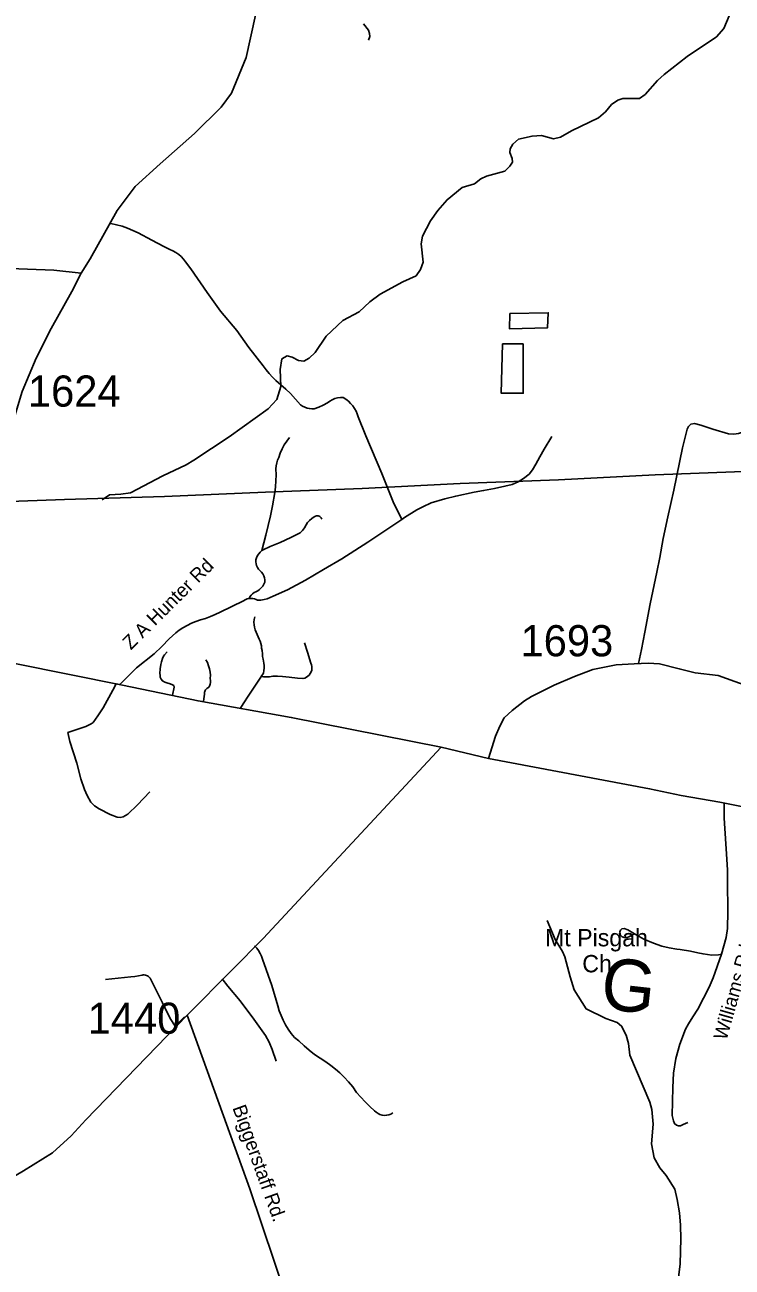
# Model space of a CAD drawing. Extents: x 1268485 to 1426702, y 514839 to 616766.
# Drawn here: x 1313652 to 1317004, y 591176 to 597058 of the extents above; entities that cross this region are included whole.
import ezdxf

# ---------------------------------------------------------------- set-up
doc = ezdxf.new("R2010")
doc.units = 0
for name, color, linetype in [('Old_Level_10', 7, 'Continuous'), ('Old_Level_11', 7, 'Continuous'), ('Old_Level_22', 7, 'Continuous'), ('Old_Level_29', 7, 'Continuous'), ('Old_Level_32', 7, 'Continuous'), ('Old_Level_35', 7, 'Continuous'), ('Old_Level_56', 7, 'Continuous'), ('Old_Level_62', 7, 'Continuous'), ('Old_Level_8', 7, 'Continuous')]:
    doc.layers.add(name, color=color, linetype=linetype)

msp = doc.modelspace()

# ---------------------------------------------------------------- linework, layer by layer
at = {"layer": 'Old_Level_22'}
msp.add_line((1316401.825, 592674.402), (1316401.825, 592674.402), dxfattribs=at)
at = {"layer": 'Old_Level_29'}
msp.add_line((1315849.559, 593584.789), (1315625.319, 593637.908), dxfattribs=at)
for points in [[(1315625.319, 593637.908), (1314914.871, 593778.965), (1314472.94, 593856.815), (1314114.458, 593931.263), (1313352.079, 594084.199)], [(1317441.263, 593278.46), (1316945.33, 593377.044), (1316761.888, 593409.349), (1316612.645, 593440.767), (1315849.559, 593584.789)]]:
    msp.add_lwpolyline(points, dxfattribs=at)
at = {"layer": 'Old_Level_32'}
for points in [[(1313918.533, 595882.889), (1313961.059, 595950.46), (1314089.415, 596178.748), (1314174.583, 596292.416), (1314293.155, 596399.903), (1314456.147, 596544.622), (1314582.602, 596667.996), (1314632.172, 596734.831), (1314700.362, 596903.346), (1314745.883, 597103.965)], [(1313918.533, 595882.889), (1313789.998, 595897.287), (1313497.206, 595907.318), (1313455.093, 595921.363), (1313398.94, 595967.507), (1313348.805, 596021.676), (1313314.712, 596053.776), (1313282.626, 596073.839), (1313210.43, 596113.964), (1313136.229, 596142.052), (1313045.985, 596150.077), (1312985.299, 596136.867), (1312923.654, 596111.958), (1312869.508, 596097.914), (1312817.367, 596081.864), (1312611.61, 596099.921), (1312378.179, 596117.977)], [(1313352.079, 594084.199), (1313378.566, 594184.076), (1313476.156, 594627.608), (1313516.905, 594823.284), (1313590.251, 595159.603), (1313639.149, 595322.666), (1313706.383, 595479.614), (1313777.692, 595620.256), (1313875.488, 595795.549), (1313918.533, 595882.889)], [(1315849.559, 593584.789), (1315881.894, 593689.99), (1315903.063, 593737.588), (1315924.066, 593776.985), (1315960.795, 593812.263), (1316019.924, 593856.895), (1316053.403, 593877.879), (1316159.702, 593931.72), (1316256.79, 593973.388), (1316343.479, 594005.46), (1316453.8, 594027.457), (1316539.961, 594032.527), (1316605.849, 594036.33), (1316659.066, 594032.527), (1316752.83, 594009.71), (1316828.854, 593990.697), (1316937.243, 593977.142), (1317258.624, 593862.29), (1317543.355, 593776.514), (1317622.957, 593753.538)], [(1314421.625, 592369.083), (1314634.423, 592583.609), (1314781.93, 592731.997), (1315625.319, 593637.908)], [(1311697.136, 590901.686), (1312084.183, 591020.055), (1312316.813, 591060.181), (1312539.415, 591107.93), (1312936.773, 591225.217), (1313038.023, 591274.805), (1313646.28, 591631.115), (1313782.786, 591716.724), (1313872.432, 591798.255), (1313941.703, 591872.653), (1314421.625, 592369.083)], [(1314421.625, 592369.083), (1314718.069, 591546.009), (1315121.063, 590350.17)]]:
    msp.add_lwpolyline(points, dxfattribs=at)
at = {"layer": 'Old_Level_35'}
for p, q in [((1314103.036, 593934.488), (1314084.581, 593937.923)), ((1314364.375, 592316.319), (1314409.076, 592361.02))]:
    msp.add_line(p, q, dxfattribs=at)
for points in [[(1315256.659, 597062.506), (1315280.137, 597032.774), (1315285.366, 597017.548), (1315286.904, 597002.631), (1315280.855, 596985.765)], [(1315438.13, 594716.813), (1315397.735, 594799.807), (1315344.114, 594933.861), (1315268.449, 595112.769), (1315231.848, 595201.864), (1315227.336, 595215.961), (1315221.39, 595229.546), (1315214.111, 595242.412), (1315205.601, 595254.613), (1315195.963, 595265.788), (1315185.301, 595276.041), (1315173.613, 595285.166), (1315161.105, 595293.06), (1315147.469, 595293.368), (1315134.14, 595291.83), (1315121.017, 595288.498), (1315108.406, 595283.372), (1315096.616, 595276.605), (1315085.953, 595268.351), (1315065.858, 595257.74), (1315045.045, 595248.461), (1315023.72, 595240.516), (1315012.134, 595240.208), (1315000.651, 595241.234), (1314989.373, 595243.694), (1314978.403, 595247.436), (1314968.048, 595252.512), (1314958.206, 595258.766), (1314911.044, 595312.387), (1314888.795, 595333.815), (1314865.522, 595354.166), (1314841.223, 595373.543), (1314825.024, 595389.64), (1314809.748, 595406.711), (1314795.497, 595424.55), (1314782.271, 595443.313), (1314713.578, 595530.203), (1314656.779, 595610.686), (1314579.474, 595703.011), (1314516.113, 595790.312), (1314439.219, 595902.732), (1314413.792, 595936.104), (1314404.257, 595949.124), (1314393.492, 595960.915), (1314381.394, 595971.475), (1314368.168, 595980.549), (1314354.02, 595988.136), (1314339.153, 595993.98), (1314310.138, 596008.487), (1314254.467, 596039.604), (1314188.85, 596073.078), (1314164.039, 596084.818), (1314138.51, 596095.327), (1314112.673, 596104.451), (1314086.222, 596112.192), (1314059.462, 596118.549)], [(1316560.277, 594033.733), (1316574.016, 594100.632), (1316590.113, 594181.935), (1316615.026, 594316.5), (1316647.527, 594467.11), (1316661.368, 594536.623), (1316676.85, 594626.18), (1316699.61, 594729.116), (1316726.78, 594855.633), (1316769.123, 595054.79), (1316790.551, 595143.526), (1316796.703, 595156.855), (1316808.288, 595167.107), (1316825.205, 595170.234), (1316854.63, 595163.109), (1316912.454, 595143.937), (1316985.966, 595122.149), (1317011.905, 595120.304), (1317033.23, 595123.021), (1317065.731, 595134.555), (1317111.15, 595156.445), (1317165.489, 595180.077), (1317204.244, 595196.993), (1317226.902, 595204.119)], [(1314775.299, 594568.765), (1314793.549, 594641.2), (1314816.515, 594734.242), (1314826.049, 594780.225), (1314836.712, 594843.638), (1314839.89, 594871.576), (1314841.838, 594899.617), (1314842.454, 594927.709), (1314841.736, 594955.801), (1314842.966, 594969.898), (1314845.632, 594983.688), (1314849.733, 594997.17), (1314855.269, 595010.191), (1314862.241, 595030.491), (1314870.853, 595050.176), (1314881.106, 595068.99), (1314892.999, 595086.932), (1314906.225, 595103.9)], [(1315438.13, 594716.813), (1315451.868, 594725.886), (1315508.975, 594761.104), (1315537.888, 594776.586), (1315577.77, 594794.63), (1315642.772, 594814.11), (1315693.727, 594827.336), (1315781.387, 594845.791), (1315826.088, 594853.121), (1315878.172, 594863.015), (1315927.077, 594873.319), (1315960.603, 594882.29), (1315989.72, 594894.388), (1316015.147, 594910.69), (1316042.111, 594930.99), (1316058.207, 594950.828), (1316073.381, 594977.434), (1316093.169, 595013.318), (1316112.341, 595049.151), (1316149.661, 595109.334)], [(1314714.399, 594341.978), (1314722.908, 594342.644), (1314731.418, 594342.08), (1314739.723, 594340.388), (1314747.72, 594337.415), (1314755.409, 594333.416), (1314770.583, 594334.391), (1314785.859, 594336.8), (1314800.726, 594340.748), (1314815.079, 594346.181), (1314828.92, 594352.999), (1314896.998, 594383.757), (1314982.607, 594428.51), (1315067.396, 594478.798), (1315154.133, 594530.061), (1315277.164, 594609.263), (1315438.13, 594716.813)], [(1314775.299, 594568.765), (1314781.143, 594572.815), (1314814.259, 594587.938), (1314862.549, 594606.443), (1314912.889, 594630.589), (1314956.668, 594652.427), (1314967.228, 594664.165), (1314976.66, 594676.93), (1314984.76, 594690.566), (1314992.244, 594701.793), (1315001.266, 594711.943), (1315011.519, 594720.76), (1315022.899, 594728.193), (1315026.283, 594730.397), (1315030.076, 594731.987), (1315034.075, 594732.96), (1315038.176, 594733.166), (1315042.277, 594732.705), (1315046.275, 594731.525), (1315049.864, 594729.629), (1315053.145, 594727.168), (1315056.015, 594724.195), (1315058.271, 594720.76), (1315059.911, 594716.916)], [(1314714.399, 594341.978), (1314718.5, 594350.385), (1314724.036, 594358.023), (1314730.598, 594364.482), (1314738.39, 594369.813), (1314746.899, 594373.761), (1314756.229, 594378.938), (1314764.841, 594385.295), (1314772.633, 594392.677), (1314779.4, 594400.93), (1314785.039, 594410.003), (1314789.55, 594419.693), (1314789.55, 594430.048), (1314787.91, 594440.249), (1314784.424, 594449.989), (1314779.503, 594459.063), (1314773.146, 594467.213), (1314765.354, 594474.134), (1314759.203, 594481.208), (1314754.281, 594489), (1314750.488, 594497.561), (1314747.925, 594506.583), (1314746.797, 594515.81), (1314746.899, 594525.14), (1314749.975, 594535.239), (1314754.589, 594544.877), (1314760.33, 594553.745), (1314767.2, 594561.742), (1314775.299, 594568.765)], [(1314103.036, 593934.488), (1314181.263, 594014.15), (1314265.745, 594080.024), (1314301.629, 594114.883), (1314336.488, 594150.767), (1314351.354, 594165.684), (1314367.143, 594179.577), (1314383.855, 594192.29), (1314401.387, 594203.824), (1314421.277, 594214.896), (1314441.577, 594224.791), (1314462.595, 594233.608), (1314484.023, 594241.195), (1314508.014, 594248.064), (1314531.595, 594256.317), (1314554.766, 594265.801), (1314577.424, 594276.566), (1314688.357, 594331.623), (1314696.457, 594336.441), (1314705.274, 594339.876), (1314714.399, 594341.978)], [(1314771.916, 593972.32), (1314782.373, 593988.826), (1314785.039, 594000.464), (1314786.167, 594012.357), (1314785.859, 594024.3), (1314784.116, 594036.143), (1314781.246, 594054.392), (1314778.99, 594068.079), (1314777.862, 594080.075), (1314776.119, 594096.018), (1314774.376, 594107.449), (1314773.249, 594118.419), (1314770.89, 594129.236), (1314767.2, 594139.694), (1314762.483, 594149.639), (1314752.333, 594171.374), (1314743.003, 594193.571), (1314740.03, 594205.618), (1314738.287, 594218.024), (1314737.98, 594230.429), (1314739.005, 594242.886), (1314741.363, 594255.138)], [(1314771.916, 593972.32), (1314782.886, 593971.141), (1314793.754, 593971.141), (1314810.773, 593971.705), (1314827.485, 593973.96), (1314850.041, 593973.807), (1314872.494, 593972.269), (1314904.995, 593968.834), (1314943.749, 593964.835), (1314969.996, 593963.144), (1314978.403, 593965.297), (1314986.298, 593968.886), (1314993.372, 593973.704), (1314999.626, 593979.651), (1315004.855, 593986.571), (1315008.751, 593994.209), (1315011.417, 594002.462), (1315012.647, 594010.921), (1315012.339, 594019.584), (1315010.801, 594028.043), (1315007.623, 594036.143), (1314992.244, 594088.636), (1314977.993, 594131.389)], [(1314351.867, 593884.352), (1314360.274, 593922.8), (1314357.608, 593929.311), (1314352.584, 593932.899), (1314340.999, 593937.461), (1314325.415, 593941.921), (1314315.162, 593946.022), (1314304.294, 593951.917), (1314298.143, 593960.427), (1314293.529, 593969.449), (1314292.914, 593978.369), (1314292.606, 593986.878), (1314294.247, 594009.383), (1314296.913, 594028.914), (1314299.373, 594042.55), (1314305.217, 594058.186), (1314309.113, 594068.541), (1314313.727, 594075.666), (1314326.645, 594088.687)], [(1314498.889, 593856.363), (1314503.4, 593889.376), (1314503.092, 593893.734), (1314503.503, 593898.143), (1314504.63, 593902.397), (1314506.373, 593906.447), (1314508.731, 593910.138), (1314511.602, 593913.367), (1314514.985, 593916.135), (1314518.881, 593918.289), (1314522.983, 593919.878), (1314527.391, 593927.67), (1314530.467, 593936.077), (1314532.107, 593944.894), (1314532.21, 593953.865), (1314530.98, 593962.682), (1314531.39, 593978.266), (1314530.159, 593993.697), (1314527.391, 594009.024), (1314522.983, 594023.89), (1314517.139, 594038.244), (1314509.859, 594051.983)], [(1314084.581, 593937.923), (1314069.715, 593908.241), (1314023.783, 593824.887), (1313998.767, 593786.543), (1313975.288, 593755.631), (1313966.984, 593749.07), (1313940.635, 593735.229), (1313856.461, 593707.392)], [(1314674.721, 593822.683), (1314687.127, 593843.394), (1314713.373, 593883.891), (1314748.13, 593936.897), (1314770.378, 593970.013), (1314771.916, 593972.32)], [(1313856.461, 593707.392), (1313865.278, 593664.229), (1313897.881, 593561.805), (1313917.976, 593487.321), (1313934.586, 593437.236), (1313947.504, 593408.734), (1313964.523, 593377.925), (1313981.85, 593359.573), (1314004.918, 593346.45), (1314057.207, 593319.639), (1314089.913, 593305.798), (1314103.754, 593304.414), (1314118.825, 593308.566), (1314140.868, 593321.024), (1314186.39, 593364.648), (1314244.624, 593427.24)], [(1316965.05, 593374.08), (1316965.255, 593302.62), (1316978.891, 593107.205), (1316981.967, 593055.994), (1316981.66, 593001.245), (1316983.402, 592859.707), (1316981.147, 592778.866), (1316974.995, 592736.266), (1316964.23, 592697.563), (1316952.85, 592657.526)], [(1316952.85, 592657.526), (1316938.291, 592654.553), (1316907.738, 592653.681), (1316866.01, 592658.859), (1316840.481, 592664.395), (1316806.853, 592671.726), (1316757.23, 592679.21), (1316741.954, 592681.569), (1316705.762, 592687.463), (1316671.211, 592696.025), (1316631.123, 592709.558), (1316585.704, 592728.423), (1316540.798, 592754.208), (1316508.707, 592773.79), (1316491.995, 592778.763), (1316480.922, 592777.481), (1316474.463, 592771.125), (1316472.208, 592763.333), (1316472.72, 592754.67), (1316475.386, 592747.8), (1316481.845, 592740.521), (1316491.893, 592736.368), (1316505.529, 592736.881), (1316514.653, 592740.059), (1316526.546, 592745.493), (1316540.798, 592754.208)], [(1314740.645, 592697.358), (1314751, 592686.438), (1314760.023, 592674.494), (1314767.712, 592661.576), (1314773.966, 592647.888), (1314778.58, 592633.586), (1314822.359, 592508.863), (1314850.861, 592412.643), (1314857.833, 592389.369), (1314866.342, 592366.711), (1314876.39, 592344.565), (1314887.873, 592323.138), (1314900.586, 592302.427), (1314914.735, 592282.691), (1314930.113, 592263.877), (1314949.798, 592246.961), (1314975.532, 592223.79)], [(1316952.85, 592657.526), (1316913.172, 592545.517), (1316894.922, 592501.686), (1316840.994, 592397.982), (1316817.208, 592360.508), (1316796.395, 592327.444), (1316782.246, 592302.837), (1316755.59, 592232.197), (1316737.34, 592163.71), (1316725.652, 592093.684), (1316722.166, 592027.145), (1316719.603, 591894.271), (1316725.96, 591868.229), (1316730.778, 591855.414), (1316740.108, 591848.237), (1316748.72, 591845.109), (1316759.281, 591845.52), (1316772.096, 591850.543), (1316794.037, 591861.36)], [(1314364.375, 592316.319), (1314340.794, 592353.229), (1314304.397, 592426.945), (1314245.65, 592543.569), (1314242.369, 592547.977), (1314238.473, 592551.873), (1314233.962, 592555.051), (1314229.04, 592557.512), (1314223.709, 592559.05), (1314218.275, 592559.768), (1314212.739, 592559.563), (1314207.407, 592558.486), (1314190.08, 592554.641), (1314172.754, 592551.821), (1314155.119, 592550.13), (1314034.753, 592537.93)], [(1314586.651, 592540.339), (1314613.616, 592506.044), (1314671.85, 592437.352), (1314737.159, 592350.512), (1314793.344, 592273.105), (1314809.85, 592241.834), (1314824.614, 592205.899), (1314842.659, 592151.15)], [(1314975.532, 592223.79), (1314999.729, 592202.772), (1315025.155, 592183.087), (1315051.504, 592164.837), (1315078.879, 592148.074), (1315101.639, 592131.414), (1315123.58, 592113.83), (1315144.905, 592095.325), (1315165.206, 592075.947), (1315186.223, 592053.135), (1315206.216, 592029.605)], [(1315206.216, 592029.605), (1315224.158, 592002.897), (1315244.151, 591979.931), (1315264.963, 591957.888), (1315286.904, 591936.665), (1315309.665, 591916.417), (1315317.149, 591909.137), (1315325.659, 591903.139), (1315335.091, 591898.577), (1315345.139, 591895.604), (1315355.494, 591894.322), (1315365.952, 591894.681), (1315376.204, 591896.834), (1315386.047, 591900.525), (1315395.172, 591905.754)]]:
    msp.add_lwpolyline(points, dxfattribs=at)
at = {"layer": 'Old_Level_56'}
msp.add_lwpolyline([(1309173.016, 593646.125), (1309614.735, 593789.911), (1310046.334, 593937.902), (1310481.933, 594085.813), (1310849.205, 594209.285), (1311196.359, 594337.365), (1311555.228, 594451.002), (1311996.868, 594600.792), (1312462.952, 594762.096), (1312727.043, 594759.982), (1313015.62, 594781.387), (1313840.818, 594810.201), (1314313.357, 594825.103), (1314792.222, 594846.08), (1315250.799, 594863.264), (1315715.703, 594886.522), (1316180.286, 594903.785), (1316639.188, 594927.165), (1317097.767, 594944.349)], dxfattribs=at)
at = {"layer": 'Old_Level_62'}
for points in [[(1315723.973, 596288.896), (1315782.515, 596305.505), (1315813.068, 596328.83), (1315839.417, 596342.261), (1315926.051, 596366.2), (1315950.555, 596389.628), (1315962.858, 596407.416), (1315961.423, 596425.46), (1315950.042, 596453.707), (1315952.503, 596471.7), (1315965.011, 596493.384), (1315991.566, 596516.76), (1316055.849, 596531.319), (1316100.038, 596534.292), (1316157.658, 596518.913), (1316189.851, 596526.193), (1316242.652, 596556.95), (1316369.989, 596618.056), (1316402.797, 596647.276), (1316431.505, 596680.648), (1316462.16, 596701.922), (1316486.254, 596709.407), (1316564.276, 596709.56), (1316590.83, 596728.989), (1316650.398, 596795.682), (1316681.053, 596822.903), (1316791.064, 596908.41), (1316929.269, 597001.247), (1316964.333, 597040.514), (1316989.657, 597101.876)], [(1314018.759, 594809.752), (1314053.208, 594832.923), (1314107.342, 594835.692), (1314153.479, 594842.663), (1314305.525, 594923.146), (1314416.766, 594974.512), (1314453.265, 594997.734), (1314619.972, 595107.898), (1314805.134, 595239.644), (1314846.247, 595284.705), (1314865.625, 595346.271), (1314861.523, 595426.498), (1314870.648, 595476.274), (1314895.05, 595491.705), (1314918.938, 595485.143), (1314948.466, 595468.482), (1314974.507, 595465.868), (1314998.908, 595479.299), (1315027.513, 595506.674), (1315079.289, 595583.466), (1315159.054, 595657.695), (1315236.154, 595699.884), (1315287.314, 595746.738), (1315336.117, 595783.596), (1315443.564, 595841.164), (1315506.31, 595869.667), (1315526.918, 595899.246), (1315539.733, 595935.027), (1315529.788, 596021.252), (1315536.555, 596057.136), (1315574.285, 596130.237), (1315609.553, 596179.5), (1315652.614, 596230.508), (1315723.973, 596288.896)], [(1315950.248, 595691.323), (1316132.539, 595695.065), (1316128.745, 595623.143), (1315948.607, 595619.298), (1315950.248, 595691.323)], [(1315914.876, 595548.094), (1316012.993, 595547.735), (1316013.506, 595313.617), (1315909.545, 595314.027), (1315914.876, 595548.094)], [(1316127.515, 592817.569), (1316165.45, 592726.628), (1316200.206, 592669.829), (1316211.586, 592645.53), (1316235.372, 592550.899), (1316255.878, 592488.41), (1316311.959, 592399.109), (1316404.848, 592352.921), (1316458.469, 592333.646), (1316480.102, 592317.089), (1316501.017, 592274.591), (1316512.193, 592234.35), (1316518.959, 592180.165), (1316613.796, 591957.786), (1316622.921, 591921.594), (1316629.278, 591853.414), (1316621.178, 591759.5), (1316633.584, 591693.218), (1316660.548, 591646.517), (1316691.716, 591609.761), (1316732.214, 591544.811), (1316743.081, 591496.521), (1316753.539, 591432.289), (1316758.358, 591374.156), (1316760.818, 591310.026), (1316758.05, 591192.019), (1316748.208, 591114.201)]]:
    msp.add_lwpolyline(points, dxfattribs=at)

# ---------------------------------------------------------------- texts
at = {"layer": 'Old_Level_10'}
for s, rotation, p in [('Z A Hunter Rd', 44.8048, (1314154.631, 594095.831)), ('Williams Rd', 74.0990194, (1316976.759, 592246.998))]:
    msp.add_text(s, height=65.61666, rotation=rotation, dxfattribs=at).set_placement(p)
at = {"layer": 'Old_Level_11'}
msp.add_text('Biggerstaff Rd.', height=65.61666, rotation=289.807325, dxfattribs=at).set_placement((1314635.037, 591930.519))
at = {"layer": 'Old_Level_22'}
for s, height, rotation, p in [('Mt Pisgah', 82.0208, 0.0000167, (1316117.03, 592694.908)), ('Ch', 82.0208, 0.0000194, (1316293.507, 592571.876)), ('G', 246.062, 353.6571889, (1316373.148, 592401.167))]:
    msp.add_text(s, height=height, rotation=rotation, dxfattribs=at).set_placement(p)
at = {"layer": 'Old_Level_8'}
for s, p in [('1624', (1313666.92, 595250.52)), ('1693', (1316000.905, 594068.314)), ('1440', (1313949.967, 592280.756))]:
    msp.add_text(s, height=147.6375, dxfattribs=at).set_placement(p)

doc.saveas('drawing.dxf')
